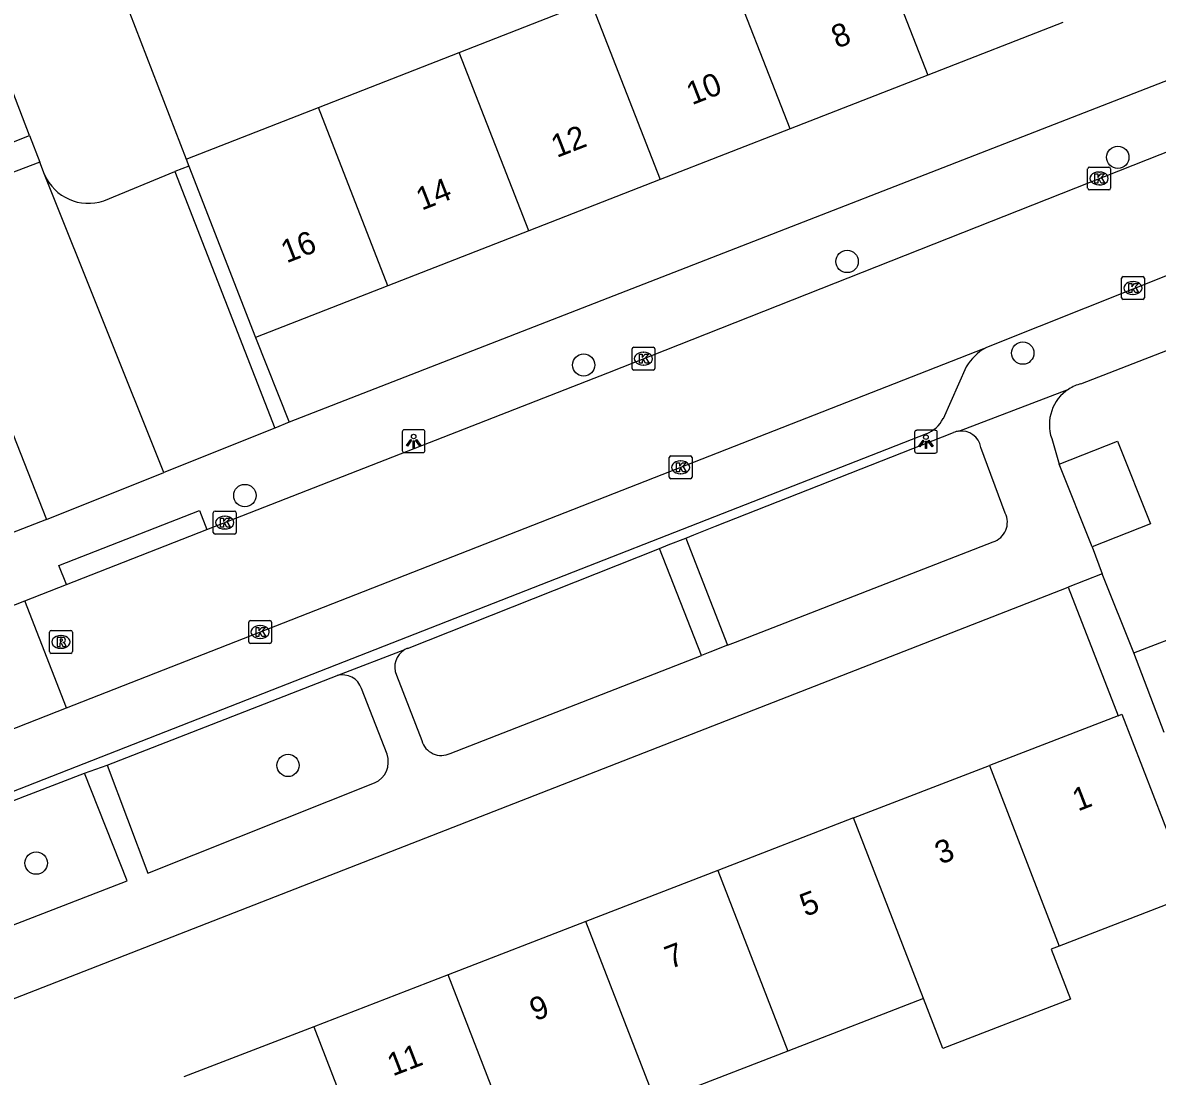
# Model space of a CAD drawing. Extents: x 159689 to 160786, y 387323 to 388339.
# Drawn here: x 160118.89 to 160168.52, y 387764.69 to 387810.77 of the extents above; entities that cross this region are included whole.
import ezdxf

# ---------------------------------------------------------------- set-up
doc = ezdxf.new("R2010")
doc.units = 0
for name, color, linetype in [('IMGEO_Boom', 7, 'Continuous'), ('IMGEO_Groenvoorziening', 7, 'Continuous'), ('IMGEO_Kolk', 7, 'Continuous'), ('IMGEO_Lichtpunt', 7, 'Continuous'), ('IMGEO_Pand', 7, 'Continuous'), ('IMGEO_Pand_nummerreeks', 7, 'Continuous'), ('IMGEO_Parkeervlak_open', 7, 'Continuous'), ('IMGEO_Rijbaan_lokaal_open', 7, 'Continuous'), ('IMGEO_Rioolput', 7, 'Continuous'), ('IMGEO_Voetpad_open', 7, 'Continuous')]:
    doc.layers.add(name, color=color, linetype=linetype)

msp = doc.modelspace()

# ---------------------------------------------------------------- linework, layer by layer
at = {"layer": 'IMGEO_Boom'}
for centre in [(160166.79, 387804.885), (160154.95, 387800.329), (160162.634, 387796.322), (160143.427, 387795.8), (160128.608, 387790.089), (160130.496, 387778.287), (160119.48, 387774.014)]:
    msp.add_circle(centre, 0.489, dxfattribs=at)
at = {"layer": 'IMGEO_Groenvoorziening'}
for points in [[(160123.067, 387812.513), (160126.035, 387804.81)], [(160119.188, 387805.843), (160119.635, 387804.679)]]:
    msp.add_lwpolyline(points, dxfattribs=at)
at = {"layer": 'IMGEO_Kolk'}
for p, q in [((160165.473, 387803.533), (160165.473, 387804.385)), ((160165.548, 387804.459), (160166.4, 387804.459)), ((160165.961, 387804.239), (160165.986, 387804.239)), ((160166.474, 387804.385), (160166.474, 387803.533)), ((160165.984, 387803.679), (160165.959, 387803.679)), ((160166.4, 387803.459), (160165.548, 387803.459)), ((160166.954, 387798.74), (160166.954, 387799.592)), ((160167.029, 387799.666), (160167.881, 387799.666)), ((160167.955, 387799.592), (160167.955, 387798.74)), ((160167.442, 387799.446), (160167.467, 387799.446)), ((160167.881, 387798.666), (160167.029, 387798.666)), ((160167.465, 387798.886), (160167.44, 387798.886)), ((160145.617, 387796.576), (160146.469, 387796.576)), ((160145.542, 387795.65), (160145.542, 387796.502)), ((160146.03, 387796.356), (160146.055, 387796.356)), ((160146.543, 387796.502), (160146.543, 387795.65)), ((160146.053, 387795.796), (160146.028, 387795.796)), ((160146.469, 387795.576), (160145.617, 387795.576)), ((160147.17, 387790.896), (160147.17, 387791.748)), ((160147.245, 387791.822), (160148.097, 387791.822)), ((160148.171, 387791.748), (160148.171, 387790.896)), ((160147.658, 387791.602), (160147.683, 387791.602)), ((160148.097, 387790.822), (160147.245, 387790.822)), ((160147.681, 387791.042), (160147.656, 387791.042)), ((160127.227, 387788.481), (160127.227, 387789.333)), ((160127.302, 387789.407), (160128.154, 387789.407)), ((160127.715, 387789.187), (160127.74, 387789.187)), ((160128.228, 387789.333), (160128.228, 387788.481)), ((160128.154, 387788.407), (160127.302, 387788.407)), ((160127.738, 387788.627), (160127.713, 387788.627)), ((160128.775, 387783.693), (160128.775, 387784.545)), ((160128.85, 387784.619), (160129.702, 387784.619)), ((160129.263, 387784.399), (160129.288, 387784.399)), ((160129.776, 387784.545), (160129.776, 387783.693)), ((160129.286, 387783.839), (160129.261, 387783.839)), ((160129.702, 387783.619), (160128.85, 387783.619))]:
    msp.add_line(p, q, dxfattribs=at)
for points in [[(160165.473, 387803.533), (160165.473, 387804.385)], [(160165.548, 387804.459), (160166.4, 387804.459)], [(160165.794, 387804.159), (160165.917, 387804.159), (160165.917, 387804.008), (160166.047, 387804.159), (160166.211, 387804.159), (160166.065, 387804.008), (160166.218, 387803.759), (160166.066, 387803.759), (160165.981, 387803.923), (160165.917, 387803.856), (160165.917, 387803.759), (160165.794, 387803.759), (160165.794, 387804.159)], [(160166.474, 387804.385), (160166.474, 387803.533)], [(160166.4, 387803.459), (160165.548, 387803.459)], [(160166.954, 387798.74), (160166.954, 387799.592)], [(160167.029, 387799.666), (160167.881, 387799.666)], [(160167.955, 387799.592), (160167.955, 387798.74)], [(160167.275, 387799.366), (160167.398, 387799.366), (160167.398, 387799.215), (160167.528, 387799.366), (160167.692, 387799.366), (160167.546, 387799.215), (160167.699, 387798.966), (160167.547, 387798.966), (160167.462, 387799.13), (160167.398, 387799.063), (160167.398, 387798.966), (160167.275, 387798.966), (160167.275, 387799.366)], [(160167.881, 387798.666), (160167.029, 387798.666)], [(160145.617, 387796.576), (160146.469, 387796.576)], [(160145.542, 387795.65), (160145.542, 387796.502)], [(160145.863, 387796.276), (160145.986, 387796.276), (160145.986, 387796.125), (160146.116, 387796.276), (160146.28, 387796.276), (160146.134, 387796.125), (160146.287, 387795.876), (160146.135, 387795.876), (160146.05, 387796.04), (160145.986, 387795.973), (160145.986, 387795.876), (160145.863, 387795.876), (160145.863, 387796.276)], [(160146.543, 387796.502), (160146.543, 387795.65)], [(160146.469, 387795.576), (160145.617, 387795.576)], [(160147.17, 387790.896), (160147.17, 387791.748)], [(160147.245, 387791.822), (160148.097, 387791.822)], [(160148.171, 387791.748), (160148.171, 387790.896)], [(160147.491, 387791.522), (160147.614, 387791.522), (160147.614, 387791.371), (160147.744, 387791.522), (160147.908, 387791.522), (160147.762, 387791.371), (160147.915, 387791.122), (160147.763, 387791.122), (160147.678, 387791.286), (160147.614, 387791.219), (160147.614, 387791.122), (160147.491, 387791.122), (160147.491, 387791.522)], [(160148.097, 387790.822), (160147.245, 387790.822)], [(160127.227, 387788.481), (160127.227, 387789.333)], [(160127.302, 387789.407), (160128.154, 387789.407)], [(160128.228, 387789.333), (160128.228, 387788.481)], [(160127.548, 387789.107), (160127.671, 387789.107), (160127.671, 387788.956), (160127.801, 387789.107), (160127.965, 387789.107), (160127.819, 387788.956), (160127.972, 387788.707), (160127.82, 387788.707), (160127.735, 387788.871), (160127.671, 387788.804), (160127.671, 387788.707), (160127.548, 387788.707), (160127.548, 387789.107)], [(160128.154, 387788.407), (160127.302, 387788.407)], [(160128.775, 387783.693), (160128.775, 387784.545)], [(160128.85, 387784.619), (160129.702, 387784.619)], [(160129.096, 387784.319), (160129.219, 387784.319), (160129.219, 387784.168), (160129.349, 387784.319), (160129.513, 387784.319), (160129.367, 387784.168), (160129.52, 387783.919), (160129.368, 387783.919), (160129.283, 387784.083), (160129.219, 387784.016), (160129.219, 387783.919), (160129.096, 387783.919), (160129.096, 387784.319)], [(160129.776, 387784.545), (160129.776, 387783.693)], [(160129.702, 387783.619), (160128.85, 387783.619)]]:
    msp.add_lwpolyline(points, dxfattribs=at)
for centre, start, end in [((160165.55, 387804.383), 91.552, 178.448), ((160165.55, 387804.383), 91.552, 178.448), ((160166.398, 387804.383), 1.552, 88.448), ((160166.398, 387804.383), 1.552, 88.448), ((160165.55, 387803.535), 181.552, 268.448), ((160165.55, 387803.535), 181.552, 268.448), ((160166.398, 387803.535), 271.552, 358.448), ((160166.398, 387803.535), 271.552, 358.448), ((160167.031, 387799.59), 91.552, 178.448), ((160167.031, 387799.59), 91.552, 178.448), ((160167.879, 387799.59), 1.552, 88.448), ((160167.879, 387799.59), 1.552, 88.448), ((160167.031, 387798.742), 181.552, 268.448), ((160167.031, 387798.742), 181.552, 268.448), ((160167.879, 387798.742), 271.552, 358.448), ((160167.879, 387798.742), 271.552, 358.448), ((160145.619, 387796.5), 91.552, 178.448), ((160145.619, 387796.5), 91.552, 178.448), ((160146.467, 387796.5), 1.552, 88.448), ((160146.467, 387796.5), 1.552, 88.448), ((160145.619, 387795.652), 181.552, 268.448), ((160145.619, 387795.652), 181.552, 268.448), ((160146.467, 387795.652), 271.552, 358.448), ((160146.467, 387795.652), 271.552, 358.448), ((160147.247, 387791.746), 91.552, 178.448), ((160147.247, 387791.746), 91.552, 178.448), ((160148.095, 387791.746), 1.552, 88.448), ((160148.095, 387791.746), 1.552, 88.448), ((160147.247, 387790.898), 181.552, 268.448), ((160147.247, 387790.898), 181.552, 268.448), ((160148.095, 387790.898), 271.552, 358.448), ((160148.095, 387790.898), 271.552, 358.448), ((160127.304, 387789.331), 91.552, 178.448), ((160127.304, 387789.331), 91.552, 178.448), ((160128.152, 387789.331), 1.552, 88.448), ((160128.152, 387789.331), 1.552, 88.448), ((160127.304, 387788.483), 181.552, 268.448), ((160127.304, 387788.483), 181.552, 268.448), ((160128.152, 387788.483), 271.552, 358.448), ((160128.152, 387788.483), 271.552, 358.448), ((160128.852, 387784.543), 91.552, 178.448), ((160128.852, 387784.543), 91.552, 178.448), ((160129.7, 387784.543), 1.552, 88.448), ((160129.7, 387784.543), 1.552, 88.448), ((160128.852, 387783.695), 181.552, 268.448), ((160128.852, 387783.695), 181.552, 268.448), ((160129.7, 387783.695), 271.552, 358.448), ((160129.7, 387783.695), 271.552, 358.448)]:
    msp.add_arc(centre, 0.0765, start, end, dxfattribs=at)
for centre, major_axis, ratio, start_param, end_param in [((160165.96, 387803.959), (-0.387, 0.002), 0.722429, 4.712389, 7.853982), ((160165.985, 387803.959), (-0.39, 0.002), 0.717154, 1.570796, 4.712389), ((160167.441, 387799.166), (-0.387, 0.002), 0.722429, 4.712389, 7.853982), ((160167.466, 387799.166), (-0.39, 0.002), 0.717154, 1.570796, 4.712389), ((160146.029, 387796.076), (-0.387, 0.002), 0.722429, 4.712389, 7.853982), ((160146.054, 387796.076), (-0.39, 0.002), 0.717154, 1.570796, 4.712389), ((160147.657, 387791.322), (-0.387, 0.002), 0.722429, 4.712389, 7.853982), ((160147.682, 387791.322), (-0.39, 0.002), 0.717154, 1.570796, 4.712389), ((160127.714, 387788.907), (-0.387, 0.002), 0.722429, 4.712389, 7.853982), ((160127.739, 387788.907), (-0.39, 0.002), 0.717154, 1.570796, 4.712389), ((160129.262, 387784.119), (-0.387, 0.002), 0.722429, 4.712389, 7.853982), ((160129.287, 387784.119), (-0.39, 0.002), 0.717154, 1.570796, 4.712389)]:
    msp.add_ellipse(centre, major_axis=major_axis, ratio=ratio, start_param=start_param, end_param=end_param, dxfattribs=at)
at = {"layer": 'IMGEO_Lichtpunt'}
for p, q in [((160135.491, 387792.872), (160135.491, 387792.065)), ((160135.491, 387792.872), (160135.491, 387792.065)), ((160136.393, 387792.967), (160135.585, 387792.967)), ((160136.393, 387792.967), (160135.585, 387792.967)), ((160136.487, 387792.065), (160136.487, 387792.872)), ((160136.487, 387792.065), (160136.487, 387792.872)), ((160157.9, 387792.848), (160157.9, 387792.041)), ((160157.9, 387792.848), (160157.9, 387792.041)), ((160158.802, 387792.943), (160157.994, 387792.943)), ((160158.802, 387792.943), (160157.994, 387792.943)), ((160158.896, 387792.041), (160158.896, 387792.848)), ((160158.896, 387792.041), (160158.896, 387792.848)), ((160135.585, 387791.971), (160136.393, 387791.971)), ((160135.585, 387791.971), (160136.393, 387791.971)), ((160157.994, 387791.947), (160158.802, 387791.947)), ((160157.994, 387791.947), (160158.802, 387791.947))]:
    msp.add_line(p, q, dxfattribs=at)
for points in [[(160135.865, 387792.536), (160135.904, 387792.508), (160135.716, 387792.246), (160135.678, 387792.273), (160135.865, 387792.536)], [(160135.967, 387792.488), (160136.014, 387792.488), (160136.014, 387792.166), (160135.967, 387792.166), (160135.967, 387792.488)], [(160136.077, 387792.508), (160136.115, 387792.535), (160136.302, 387792.273), (160136.263, 387792.245), (160136.077, 387792.508)], [(160158.274, 387792.512), (160158.313, 387792.484), (160158.125, 387792.222), (160158.087, 387792.249), (160158.274, 387792.512)], [(160158.376, 387792.464), (160158.423, 387792.464), (160158.423, 387792.142), (160158.376, 387792.142), (160158.376, 387792.464)], [(160158.486, 387792.484), (160158.524, 387792.511), (160158.711, 387792.249), (160158.672, 387792.221), (160158.486, 387792.484)]]:
    msp.add_lwpolyline(points, dxfattribs=at)
for centre in [(160135.99, 387792.67), (160158.399, 387792.646)]:
    msp.add_circle(centre, 0.0994, dxfattribs=at)
for centre, start, end in [((160135.585, 387792.872), 90, 180), ((160135.585, 387792.872), 90, 180), ((160136.393, 387792.872), 0, 90), ((160136.393, 387792.872), 0, 90), ((160157.994, 387792.848), 90, 180), ((160157.994, 387792.848), 90, 180), ((160158.802, 387792.848), 0, 90), ((160158.802, 387792.848), 0, 90), ((160135.585, 387792.065), 180, 270), ((160135.585, 387792.065), 180, 270), ((160136.393, 387792.065), 270, 0), ((160136.393, 387792.065), 270, 360), ((160157.994, 387792.041), 180, 270), ((160157.994, 387792.041), 180, 270), ((160158.802, 387792.041), 270, 0), ((160158.802, 387792.041), 270, 360)]:
    msp.add_arc(centre, 0.0946, start, end, dxfattribs=at)
at = {"layer": 'IMGEO_Pand'}
for points in [[(160155.436, 387816.278), (160158.48, 387808.478)], [(160152.461, 387806.13), (160149.418, 387813.931)], [(160137.986, 387809.472), (160143.73, 387811.712)], [(160143.73, 387811.712), (160146.773, 387803.911)], [(160164.394, 387810.785), (160158.48, 387808.478)], [(160131.824, 387807.068), (160137.986, 387809.472)], [(160141.03, 387801.671), (160137.986, 387809.472)], [(160158.48, 387808.478), (160152.461, 387806.13)], [(160126.035, 387804.81), (160131.824, 387807.068)], [(160134.868, 387799.267), (160131.824, 387807.068)], [(160152.461, 387806.13), (160146.773, 387803.911)], [(160126.035, 387804.81), (160126.154, 387804.505)], [(160126.154, 387804.505), (160129.078, 387797.009)], [(160146.773, 387803.911), (160141.03, 387801.671)], [(160141.03, 387801.671), (160134.868, 387799.267)], [(160134.868, 387799.267), (160129.078, 387797.009)], [(160164.232, 387791.463), (160166.775, 387792.474), (160168.216, 387788.853), (160165.672, 387787.842)], [(160165.672, 387787.842), (160164.232, 387791.463)], [(160167.489, 387783.205), (160170.079, 387784.198), (160171.408, 387780.73)], [(160168.823, 387779.725), (160167.489, 387783.205)], [(160166.801, 387780.461), (160161.174, 387778.285)], [(160166.801, 387780.461), (160166.969, 387780.526), (160168.772, 387775.863), (160170.025, 387772.624)], [(160155.231, 387775.987), (160161.174, 387778.285)], [(160161.174, 387778.285), (160164.23, 387770.383)], [(160155.231, 387775.987), (160149.3, 387773.694)], [(160158.287, 387768.085), (160155.231, 387775.987)], [(160149.3, 387773.694), (160143.525, 387771.461)], [(160149.3, 387773.694), (160152.356, 387765.792)], [(160170.025, 387772.624), (160164.23, 387770.383)], [(160143.525, 387771.461), (160137.501, 387769.131)], [(160146.581, 387763.559), (160143.525, 387771.461)], [(160164.23, 387770.383), (160163.878, 387770.247), (160164.722, 387768.065), (160159.131, 387765.903), (160158.287, 387768.085)], [(160137.501, 387769.131), (160131.621, 387766.858)], [(160140.557, 387761.229), (160137.501, 387769.131)], [(160158.287, 387768.085), (160152.356, 387765.792)], [(160131.621, 387766.858), (160125.932, 387764.658)], [(160131.621, 387766.858), (160134.677, 387758.956)], [(160152.356, 387765.792), (160146.581, 387763.559)]]:
    msp.add_lwpolyline(points, dxfattribs=at)
at = {"layer": 'IMGEO_Parkeervlak_open'}
msp.add_lwpolyline([(160122.436, 387802.986), (160125.552, 387804.259)], dxfattribs=at)
msp.add_arc((160121.76, 387804.965), 2.091, 203.6498, 288.8527, dxfattribs=at)
at = {"layer": 'IMGEO_Rijbaan_lokaal_open'}
for points in [[(160119.188, 387805.843), (160117.226, 387810.956)], [(160126.948, 387788.601), (160144.478, 387795.464), (160171.786, 387806.254)], [(160119.635, 387804.679), (160116.755, 387803.575), (160116.345, 387804.718), (160119.188, 387805.843)], [(160119.845, 387804.126), (160119.635, 387804.679)], [(160125.07, 387791.096), (160119.845, 387804.126)], [(160114.863, 387801.922), (160119.932, 387789.037)], [(160173.627, 387801.587), (160161.273, 387796.65), (160161.016, 387796.549)], [(160120.811, 387780.804), (160160.928, 387796.515), (160161.016, 387796.549)], [(160119.932, 387789.037), (160125.07, 387791.096)], [(160120.806, 387786.196), (160126.948, 387788.601)], [(160118.979, 387785.481), (160120.806, 387786.196)], [(160116.372, 387784.461), (160118.979, 387785.481)], [(160120.811, 387780.804), (160118.979, 387785.481)], [(160118.205, 387779.783), (160120.811, 387780.804)]]:
    msp.add_lwpolyline(points, dxfattribs=at)
at = {"layer": 'IMGEO_Rioolput'}
for p, q in [((160120.137, 387784.188), (160120.989, 387784.188)), ((160120.062, 387783.262), (160120.062, 387784.114)), ((160120.55, 387783.968), (160120.575, 387783.968)), ((160121.063, 387784.114), (160121.063, 387783.262)), ((160120.989, 387783.188), (160120.137, 387783.188)), ((160120.573, 387783.408), (160120.548, 387783.408))]:
    msp.add_line(p, q, dxfattribs=at)
for points in [[(160120.137, 387784.188), (160120.989, 387784.188)], [(160120.062, 387783.262), (160120.062, 387784.114)], [(160120.651, 387783.886), (160120.399, 387783.888), (160120.399, 387783.488)], [(160120.577, 387783.807), (160120.523, 387783.807), (160120.523, 387783.726)], [(160120.523, 387783.726), (160120.575, 387783.726)], [(160121.063, 387784.114), (160121.063, 387783.262)], [(160120.989, 387783.188), (160120.137, 387783.188)], [(160120.399, 387783.488), (160120.523, 387783.488), (160120.523, 387783.65), (160120.534, 387783.65)], [(160120.581, 387783.621), (160120.652, 387783.488), (160120.792, 387783.488), (160120.727, 387783.614)]]:
    msp.add_lwpolyline(points, dxfattribs=at)
for centre, radius, start, end in [((160120.139, 387784.112), 0.0765, 91.552, 178.448), ((160120.139, 387784.112), 0.0765, 91.552, 178.448), ((160120.987, 387784.112), 0.0765, 1.552, 88.448), ((160120.987, 387784.112), 0.0765, 1.552, 88.448), ((160120.559, 387783.915), 0.19, 274.7715, 282.9687), ((160120.583, 387783.711), 0.0964, 77.0061, 93.1865), ((160120.597, 387783.768), 0.0378, 276.6634, 79.6772), ((160120.65, 387783.776), 0.109, 350.3612, 89.416), ((160120.648, 387783.776), 0.112, 277.5842, 350.9817), ((160120.139, 387783.264), 0.0765, 181.552, 268.448), ((160120.139, 387783.264), 0.0765, 181.552, 268.448), ((160120.533, 387783.597), 0.0533, 26.0293, 88.6989), ((160120.632, 387783.561), 0.108, 29.5134, 73.7905), ((160120.987, 387783.264), 0.0765, 271.552, 358.448), ((160120.987, 387783.264), 0.0765, 271.552, 358.448)]:
    msp.add_arc(centre, radius, start, end, dxfattribs=at)
for centre, major_axis, ratio, start_param, end_param in [((160120.549, 387783.688), (-0.387, 0.002), 0.722429, 4.712389, 7.853982), ((160120.574, 387783.688), (-0.39, 0.002), 0.717154, 1.570796, 4.712389)]:
    msp.add_ellipse(centre, major_axis=major_axis, ratio=ratio, start_param=start_param, end_param=end_param, dxfattribs=at)
at = {"layer": 'IMGEO_Voetpad_open'}
for points in [[(160180.841, 387812.88), (160130.55, 387793.293)], [(160126.154, 387804.505), (160125.552, 387804.259)], [(160125.552, 387804.259), (160129.926, 387793.044)], [(160165.18, 387794.978), (160184.648, 387802.541)], [(160129.078, 387797.009), (160130.55, 387793.293)], [(160160.163, 387795.718), (160159.15, 387793.453)], [(160159.831, 387792.907), (160164.653, 387794.749)], [(160130.55, 387793.293), (160129.926, 387793.044)], [(160158.419, 387792.796), (160132.951, 387782.823), (160093.119, 387767.222), (160052.162, 387751.279)], [(160129.926, 387793.044), (160125.07, 387791.096)], [(160147.893, 387788.23), (160148.244, 387788.37), (160149.199, 387788.748), (160159.606, 387792.848)], [(160161.865, 387789.32), (160160.802, 387792.198)], [(160163.901, 387792.581), (160164.232, 387791.463)], [(160120.806, 387786.196), (160120.478, 387787.034), (160126.62, 387789.439), (160126.948, 387788.601)], [(160119.932, 387789.037), (160079.601, 387773.37)], [(160146.75, 387787.777), (160147.129, 387787.927), (160147.893, 387788.23)], [(160147.893, 387788.23), (160149.722, 387783.54)], [(160135.724, 387783.407), (160146.75, 387787.777)], [(160148.575, 387783.093), (160146.75, 387787.777)], [(160149.722, 387783.54), (160150.071, 387783.676), (160161.335, 387788.066)], [(160165.672, 387787.842), (160166.11, 387786.667)], [(160166.11, 387786.667), (160164.625, 387786.088)], [(160167.489, 387783.205), (160166.11, 387786.667)], [(160111.668, 387765.425), (160164.625, 387786.088)], [(160164.625, 387786.088), (160166.801, 387780.461)], [(160132.651, 387782.214), (160135.612, 387783.354)], [(160149.722, 387783.54), (160148.953, 387783.24), (160148.575, 387783.093)], [(160137.595, 387778.813), (160148.575, 387783.093)], [(160122.582, 387778.292), (160132.651, 387782.214)], [(160135.235, 387782.231), (160136.348, 387779.372)], [(160134.827, 387778.777), (160133.71, 387781.645)], [(160121.59, 387777.951), (160122.582, 387778.292)], [(160122.582, 387778.292), (160124.357, 387773.579), (160134.277, 387777.522)], [(160109.213, 387773.177), (160121.59, 387777.951)], [(160111.291, 387768.534), (160123.461, 387773.233), (160121.59, 387777.951)]]:
    msp.add_lwpolyline(points, dxfattribs=at)
for centre, radius, start, end in [((160162.133, 387794.55), 2.29, 119.1814, 149.3216), ((160165.641, 387793.192), 1.844, 122.3955, 199.3449), ((160165.64, 387793.198), 1.838, 104.4959, 122.4774), ((160157.91, 387794.098), 1.398, 291.3652, 332.5312), ((160159.935, 387792.052), 0.861, 96.9324, 112.4544), ((160159.938, 387792.035), 0.879, 10.7028, 97.0252), ((160161.07, 387788.917), 0.891, 287.2948, 26.8827), ((160136.044, 387782.584), 0.883, 119.3206, 203.5647), ((160136.128, 387782.409), 1.077, 112.026, 118.6223), ((160132.881, 387781.372), 0.873, 18.2149, 105.2869), ((160137.201, 387779.605), 0.884, 195.2615, 296.4474), ((160133.882, 387778.443), 1.002, 293.2157, 19.4537)]:
    msp.add_arc(centre, radius, start, end, dxfattribs=at)

# ---------------------------------------------------------------- texts
at = {"layer": 'IMGEO_Pand_nummerreeks'}
for s, rotation, p in [('8', 21.309, (160154.508, 387809.633)), ('10', 21.309, (160148.168, 387807.16)), ('12', 21.309, (160142.251, 387804.853)), ('14', 21.309, (160136.343, 387802.548)), ('16', 21.309, (160130.433, 387800.243)), ('1', 21.1421, (160165.047, 387776.266)), ('3', 21.1421, (160159.033, 387773.941)), ('5', 21.1403, (160153.125, 387771.656)), ('7', 21.1403, (160147.217, 387769.372)), ('9', 21.1403, (160141.309, 387767.087)), ('11', 21.1403, (160135.08, 387764.679))]:
    msp.add_text(s, height=1, rotation=rotation, dxfattribs=at).set_placement(p)

doc.saveas('drawing.dxf')
